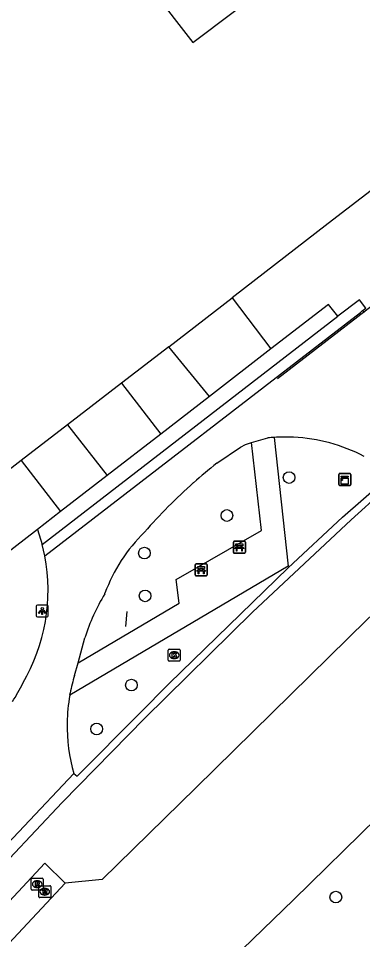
# Model space of a CAD drawing. Extents: x 161087 to 161922, y 382574 to 383873.
# Drawn here: x 161508.4 to 161537.1, y 382818.2 to 382895.2 of the extents above; entities that cross this region are included whole.
import ezdxf

# ---------------------------------------------------------------- set-up
doc = ezdxf.new("R2010")
doc.units = 0
for name, color, linetype in [('IMGEO_Bank', 7, 'Continuous'), ('IMGEO_Boom', 7, 'Continuous'), ('IMGEO_Groenvoorziening', 7, 'Continuous'), ('IMGEO_Kast', 7, 'Continuous'), ('IMGEO_Kolk', 7, 'Continuous'), ('IMGEO_Lichtpunt', 7, 'Continuous'), ('IMGEO_Lijnafwatering', 7, 'Continuous'), ('IMGEO_Muur', 7, 'Continuous'), ('IMGEO_Pand', 7, 'Continuous'), ('IMGEO_Rioolput', 7, 'Continuous'), ('IMGEO_Voetgangersgebied_open', 7, 'Continuous'), ('IMGEO_Voetpad_gesloten', 7, 'Continuous'), ('IMGEO_Voetpad_onverhard', 7, 'Continuous'), ('IMGEO_Waterloop', 7, 'Continuous')]:
    doc.layers.add(name, color=color, linetype=linetype)

msp = doc.modelspace()

# ---------------------------------------------------------------- linework, layer by layer
at = {"layer": 'IMGEO_Bank'}
for p, q in [((161526.402, 382851.511), (161527.243, 382851.511)), ((161527.243, 382851.511), (161526.402, 382851.511)), ((161526.327, 382850.586), (161526.327, 382851.427)), ((161526.327, 382851.427), (161526.327, 382850.586)), ((161527.024, 382850.909), (161526.631, 382850.909)), ((161526.636, 382851.017), (161526.636, 382851.123)), ((161526.68, 382851.123), (161526.68, 382851.017)), ((161526.968, 382851.129), (161526.686, 382851.129)), ((161526.686, 382851.011), (161526.968, 382851.011)), ((161526.974, 382851.017), (161526.974, 382851.123)), ((161527.018, 382851.123), (161527.018, 382851.017)), ((161527.327, 382851.436), (161527.327, 382850.595)), ((161527.327, 382850.595), (161527.327, 382851.436)), ((161527.252, 382850.511), (161526.411, 382850.511)), ((161526.411, 382850.511), (161527.252, 382850.511)), ((161523.134, 382848.694), (161523.134, 382849.535)), ((161523.134, 382849.535), (161523.134, 382848.694)), ((161523.209, 382849.619), (161524.05, 382849.619)), ((161524.05, 382849.619), (161523.209, 382849.619)), ((161523.443, 382849.125), (161523.443, 382849.231)), ((161523.487, 382849.231), (161523.487, 382849.125)), ((161523.775, 382849.237), (161523.493, 382849.237)), ((161523.781, 382849.125), (161523.781, 382849.231)), ((161523.825, 382849.231), (161523.825, 382849.125)), ((161524.134, 382849.544), (161524.134, 382848.703)), ((161524.134, 382848.703), (161524.134, 382849.544)), ((161524.059, 382848.619), (161523.218, 382848.619)), ((161523.218, 382848.619), (161524.059, 382848.619)), ((161523.831, 382849.017), (161523.438, 382849.017)), ((161523.493, 382849.119), (161523.775, 382849.119))]:
    msp.add_line(p, q, dxfattribs=at)
for points in [[(161526.574, 382850.909), (161526.432, 382850.909), (161526.544, 382851.011), (161526.63, 382851.011)], [(161526.63, 382851.129), (161526.544, 382851.129), (161526.544, 382851.29), (161527.107, 382851.29), (161527.107, 382851.129), (161527.024, 382851.129)], [(161526.624, 382850.902), (161526.624, 382850.695), (161526.581, 382850.695), (161526.581, 382850.902)], [(161527.024, 382851.011), (161527.107, 382851.011), (161527.219, 382850.909), (161527.08, 382850.909)], [(161527.074, 382850.902), (161527.074, 382850.695), (161527.03, 382850.695), (161527.03, 382850.902)], [(161523.437, 382849.237), (161523.351, 382849.237), (161523.351, 382849.398), (161523.914, 382849.398), (161523.914, 382849.237), (161523.831, 382849.237)], [(161523.381, 382849.017), (161523.239, 382849.017), (161523.351, 382849.119), (161523.437, 382849.119)], [(161523.431, 382849.01), (161523.431, 382848.803), (161523.388, 382848.803), (161523.388, 382849.01)], [(161523.831, 382849.119), (161523.914, 382849.119), (161524.026, 382849.017), (161523.887, 382849.017)], [(161523.881, 382849.01), (161523.881, 382848.803), (161523.837, 382848.803), (161523.837, 382849.01)]]:
    msp.add_lwpolyline(points, dxfattribs=at)
for centre, radius, start, end in [((161526.405, 382851.433), 0.0779, 92.4484, 184.28452), ((161526.405, 382851.433), 0.0779, 92.4484, 184.28452), ((161527.249, 382851.433), 0.0779, 2.4484, 94.28452), ((161527.249, 382851.433), 0.0779, 2.4484, 94.28452), ((161526.574, 382850.902), 0.00671, 2.89567, 87.10433), ((161526.631, 382850.902), 0.00671, 92.89567, 177.10433), ((161526.629, 382851.122), 0.00671, 2.89567, 87.10433), ((161526.629, 382851.018), 0.00671, 272.89567, 357.10433), ((161526.686, 382851.122), 0.00671, 92.89567, 177.10433), ((161526.686, 382851.018), 0.00671, 182.89567, 267.10433), ((161526.968, 382851.122), 0.00671, 2.89567, 87.10433), ((161526.968, 382851.018), 0.00671, 272.89567, 357.10433), ((161527.025, 382851.122), 0.00671, 92.89567, 177.10433), ((161527.025, 382851.018), 0.00671, 182.89567, 267.10433), ((161527.023, 382850.902), 0.00671, 2.89567, 87.10433), ((161527.08, 382850.902), 0.00671, 92.89567, 177.10433), ((161526.405, 382850.589), 0.0779, 182.4484, 274.28452), ((161526.405, 382850.589), 0.0779, 182.4484, 274.28452), ((161527.249, 382850.589), 0.0779, 272.4484, 4.28452), ((161527.249, 382850.589), 0.0779, 272.4484, 4.28452), ((161523.212, 382849.541), 0.0779, 92.4484, 184.28452), ((161523.212, 382849.541), 0.0779, 92.4484, 184.28452), ((161523.436, 382849.23), 0.00671, 2.89567, 87.10433), ((161523.493, 382849.23), 0.00671, 92.89567, 177.10433), ((161523.775, 382849.23), 0.00671, 2.89567, 87.10433), ((161523.832, 382849.23), 0.00671, 92.89567, 177.10433), ((161524.056, 382849.541), 0.0779, 2.4484, 94.28452), ((161524.056, 382849.541), 0.0779, 2.4484, 94.28452), ((161523.212, 382848.697), 0.0779, 182.4484, 274.28452), ((161523.212, 382848.697), 0.0779, 182.4484, 274.28452), ((161523.381, 382849.01), 0.00671, 2.89567, 87.10433), ((161523.438, 382849.01), 0.00671, 92.89567, 177.10433), ((161523.436, 382849.126), 0.00671, 272.89567, 357.10433), ((161523.493, 382849.126), 0.00671, 182.89567, 267.10433), ((161523.775, 382849.126), 0.00671, 272.89567, 357.10433), ((161523.832, 382849.126), 0.00671, 182.89567, 267.10433), ((161523.83, 382849.01), 0.00671, 2.89567, 87.10433), ((161523.887, 382849.01), 0.00671, 92.89567, 177.10433), ((161524.056, 382848.697), 0.0779, 272.4484, 4.28452), ((161524.056, 382848.697), 0.0779, 272.4484, 4.28452)]:
    msp.add_arc(centre, radius, start, end, dxfattribs=at)
at = {"layer": 'IMGEO_Boom'}
for centre in [(161530.979, 382856.839), (161525.788, 382853.666), (161518.9, 382850.522), (161518.953, 382846.949), (161517.816, 382839.489), (161514.906, 382835.823), (161534.884, 382821.773)]:
    msp.add_circle(centre, 0.489, dxfattribs=at)
at = {"layer": 'IMGEO_Groenvoorziening'}
for points in [[(161526.232, 382871.868), (161529.467, 382867.598)], [(161535.054, 382870.312), (161534.26, 382871.302), (161529.467, 382867.598)], [(161524.321, 382863.61), (161520.927, 382867.772)], [(161529.467, 382867.598), (161524.321, 382863.61)], [(161516.974, 382864.72), (161520.263, 382860.462)], [(161524.321, 382863.61), (161520.263, 382860.462)], [(161512.483, 382861.253), (161515.779, 382857.005)], [(161520.263, 382860.462), (161515.779, 382857.005)], [(161508.601, 382858.256), (161511.883, 382854.004)], [(161515.779, 382857.005), (161511.883, 382854.004)], [(161511.883, 382854.004), (161509.955, 382852.494)], [(161509.955, 382852.494), (161501.933, 382846.284)], [(161509.955, 382852.494), (161510.356, 382851.242)]]:
    msp.add_lwpolyline(points, dxfattribs=at)
at = {"layer": 'IMGEO_Kast'}
for p, q in [((161535.131, 382856.246), (161535.131, 382857.087)), ((161535.131, 382857.087), (161535.131, 382856.246)), ((161535.206, 382857.171), (161536.047, 382857.171)), ((161536.047, 382857.171), (161535.206, 382857.171)), ((161536.131, 382857.096), (161536.131, 382856.255)), ((161536.131, 382856.255), (161536.131, 382857.096)), ((161536.056, 382856.171), (161535.215, 382856.171)), ((161535.215, 382856.171), (161536.056, 382856.171))]:
    msp.add_line(p, q, dxfattribs=at)
for points in [[(161535.326, 382856.961), (161535.926, 382856.961), (161535.926, 382856.876), (161535.326, 382856.876), (161535.326, 382856.961)], [(161535.326, 382856.786), (161535.926, 382856.786), (161535.926, 382856.297), (161535.326, 382856.297), (161535.326, 382856.786)]]:
    msp.add_lwpolyline(points, dxfattribs=at)
msp.add_circle((161535.41, 382856.635), 0.0377, dxfattribs=at)
for centre, start, end in [((161535.209, 382857.093), 92.4484, 184.28452), ((161535.209, 382857.093), 92.4484, 184.28452), ((161536.053, 382857.093), 2.4484, 94.28452), ((161536.053, 382857.093), 2.4484, 94.28452), ((161535.209, 382856.249), 182.4484, 274.28452), ((161535.209, 382856.249), 182.4484, 274.28452), ((161536.053, 382856.249), 272.4484, 4.28452), ((161536.053, 382856.249), 272.4484, 4.28452)]:
    msp.add_arc(centre, 0.0779, start, end, dxfattribs=at)
at = {"layer": 'IMGEO_Kolk'}
for p, q in [((161520.889, 382841.564), (161520.889, 382842.416)), ((161520.964, 382842.49), (161521.816, 382842.49)), ((161521.377, 382842.27), (161521.402, 382842.27)), ((161521.89, 382842.416), (161521.89, 382841.564)), ((161521.816, 382841.49), (161520.964, 382841.49)), ((161521.4, 382841.71), (161521.375, 382841.71))]:
    msp.add_line(p, q, dxfattribs=at)
for points in [[(161520.889, 382841.564), (161520.889, 382842.416)], [(161520.964, 382842.49), (161521.816, 382842.49)], [(161521.89, 382842.416), (161521.89, 382841.564)], [(161521.816, 382841.49), (161520.964, 382841.49)], [(161521.21, 382842.19), (161521.333, 382842.19), (161521.333, 382842.039), (161521.463, 382842.19), (161521.627, 382842.19), (161521.481, 382842.039), (161521.634, 382841.79), (161521.482, 382841.79), (161521.397, 382841.954), (161521.333, 382841.887), (161521.333, 382841.79), (161521.21, 382841.79), (161521.21, 382842.19)]]:
    msp.add_lwpolyline(points, dxfattribs=at)
for centre, start, end in [((161520.966, 382842.414), 91.55205, 178.44795), ((161520.966, 382842.414), 91.55205, 178.44795), ((161521.814, 382842.414), 1.55205, 88.44795), ((161521.814, 382842.414), 1.55205, 88.44795), ((161520.966, 382841.566), 181.55205, 268.44795), ((161520.966, 382841.566), 181.55205, 268.44795), ((161521.814, 382841.566), 271.55205, 358.44795), ((161521.814, 382841.566), 271.55205, 358.44795)]:
    msp.add_arc(centre, 0.0765, start, end, dxfattribs=at)
for centre, major_axis, ratio, start_param, end_param in [((161521.376, 382841.99), (-0.387, 0.002), 0.722429, 4.712389, 7.853982), ((161521.401, 382841.99), (-0.39, 0.002), 0.717154, 1.570796, 4.712389)]:
    msp.add_ellipse(centre, major_axis=major_axis, ratio=ratio, start_param=start_param, end_param=end_param, dxfattribs=at)
at = {"layer": 'IMGEO_Lichtpunt'}
for p, q in [((161510.764, 382846.183), (161509.956, 382846.183)), ((161510.764, 382846.183), (161509.956, 382846.183)), ((161509.862, 382846.088), (161509.862, 382845.281)), ((161509.862, 382846.088), (161509.862, 382845.281)), ((161510.858, 382845.281), (161510.858, 382846.088)), ((161510.858, 382845.281), (161510.858, 382846.088)), ((161509.956, 382845.187), (161510.764, 382845.187)), ((161509.956, 382845.187), (161510.764, 382845.187))]:
    msp.add_line(p, q, dxfattribs=at)
for points in [[(161510.236, 382845.752), (161510.275, 382845.724), (161510.087, 382845.462), (161510.049, 382845.489), (161510.236, 382845.752)], [(161510.338, 382845.704), (161510.385, 382845.704), (161510.385, 382845.382), (161510.338, 382845.382), (161510.338, 382845.704)], [(161510.448, 382845.724), (161510.486, 382845.751), (161510.673, 382845.489), (161510.634, 382845.461), (161510.448, 382845.724)]]:
    msp.add_lwpolyline(points, dxfattribs=at)
msp.add_circle((161510.361, 382845.886), 0.0994, dxfattribs=at)
for centre, start, end in [((161509.956, 382846.088), 90, 180), ((161509.956, 382846.088), 90, 180), ((161510.764, 382846.088), 0, 90), ((161510.764, 382846.088), 0, 90), ((161509.956, 382845.281), 180, 270), ((161509.956, 382845.281), 180, 270), ((161510.764, 382845.281), 270, 0), ((161510.764, 382845.281), 270, 360)]:
    msp.add_arc(centre, 0.0946, start, end, dxfattribs=at)
at = {"layer": 'IMGEO_Lijnafwatering'}
for points in [[(161530.019, 382865.113), (161538.323, 382871.527), (161543.965, 382871.355), (161544.047, 382876.33)], [(161517.43, 382845.645), (161517.325, 382844.381)]]:
    msp.add_lwpolyline(points, dxfattribs=at)
at = {"layer": 'IMGEO_Muur'}
for points in [[(161568.227, 382880.509), (161559.248, 382873.449), (161543.617, 382860.035), (161541.947, 382858.526), (161538.818, 382855.702), (161536.164, 382853.306), (161527.937, 382845.575), (161518.926, 382836.727), (161512.039, 382829.68), (161505.408, 382822.646), (161507.239, 382821.005)], [(161512.995, 382832.094), (161513.289, 382831.881), (161515.22, 382833.828), (161516.631, 382835.25), (161518.446, 382837.079), (161520.975, 382839.628), (161530.916, 382849.281), (161535.447, 382853.538), (161538.73, 382856.405), (161542.048, 382859.43), (161548.964, 382865.419), (161558.875, 382873.914), (161558.713, 382874.189)], [(161537.097, 382870.769), (161537.386, 382870.992), (161536.855, 382871.702), (161535.054, 382870.312)], [(161510.58, 382850.29), (161536.932, 382870.642), (161537.097, 382870.769)], [(161510.356, 382851.242), (161535.054, 382870.312)], [(161510.58, 382850.29), (161510.356, 382851.242)], [(161504.498, 382823.45), (161504.691, 382823.29), (161512.995, 382832.094)]]:
    msp.add_lwpolyline(points, dxfattribs=at)
at = {"layer": 'IMGEO_Pand'}
for points in [[(161516.357, 382901.716), (161522.952, 382893.186), (161529.783, 382898.374), (161528.355, 382900.208), (161529.555, 382901.139), (161529.838, 382900.774), (161532.691, 382902.989), (161532.411, 382903.35)], [(161557.281, 382884.671), (161557.384, 382883.885), (161556.198, 382882.985), (161554.813, 382883.547), (161554.694, 382884.579), (161550.062, 382880.996), (161547.033, 382878.653), (161545.8, 382877.699), (161545.708, 382877.818), (161544.659, 382879.174), (161544.511, 382879.365), (161541.308, 382883.507), (161534.249, 382878.057), (161526.232, 382871.868)], [(161520.927, 382867.772), (161526.232, 382871.868)], [(161520.927, 382867.772), (161516.974, 382864.72)], [(161516.974, 382864.72), (161512.483, 382861.253)], [(161512.483, 382861.253), (161508.601, 382858.256)], [(161508.601, 382858.256), (161504.062, 382854.751)]]:
    msp.add_lwpolyline(points, dxfattribs=at)
at = {"layer": 'IMGEO_Rioolput'}
for p, q in [((161509.442, 382822.424), (161509.442, 382823.276)), ((161509.517, 382823.35), (161510.369, 382823.35)), ((161509.93, 382823.13), (161509.955, 382823.13)), ((161510.443, 382823.276), (161510.443, 382822.424)), ((161510.369, 382822.35), (161509.517, 382822.35)), ((161509.953, 382822.57), (161509.928, 382822.57)), ((161510.075, 382821.8), (161510.075, 382822.652)), ((161510.15, 382822.726), (161511.002, 382822.726)), ((161510.563, 382822.506), (161510.588, 382822.506)), ((161511.076, 382822.652), (161511.076, 382821.8)), ((161511.002, 382821.726), (161510.15, 382821.726)), ((161510.586, 382821.946), (161510.561, 382821.946))]:
    msp.add_line(p, q, dxfattribs=at)
for points in [[(161509.442, 382822.424), (161509.442, 382823.276)], [(161509.517, 382823.35), (161510.369, 382823.35)], [(161510.031, 382823.048), (161509.779, 382823.05), (161509.779, 382822.65)], [(161510.443, 382823.276), (161510.443, 382822.424)], [(161510.369, 382822.35), (161509.517, 382822.35)], [(161509.779, 382822.65), (161509.903, 382822.65), (161509.903, 382822.812), (161509.914, 382822.812)], [(161509.957, 382822.969), (161509.903, 382822.969), (161509.903, 382822.888)], [(161509.903, 382822.888), (161509.955, 382822.888)], [(161509.961, 382822.783), (161510.032, 382822.65), (161510.172, 382822.65), (161510.107, 382822.776)], [(161510.075, 382821.8), (161510.075, 382822.652)], [(161510.15, 382822.726), (161511.002, 382822.726)], [(161510.664, 382822.424), (161510.412, 382822.426), (161510.412, 382822.026)], [(161510.59, 382822.345), (161510.536, 382822.345), (161510.536, 382822.264)], [(161510.536, 382822.264), (161510.588, 382822.264)], [(161511.076, 382822.652), (161511.076, 382821.8)], [(161511.002, 382821.726), (161510.15, 382821.726)], [(161510.412, 382822.026), (161510.536, 382822.026), (161510.536, 382822.188), (161510.547, 382822.188)], [(161510.594, 382822.159), (161510.665, 382822.026), (161510.805, 382822.026), (161510.74, 382822.152)]]:
    msp.add_lwpolyline(points, dxfattribs=at)
for centre, radius, start, end in [((161509.519, 382823.274), 0.0765, 91.55205, 178.44795), ((161509.519, 382823.274), 0.0765, 91.55205, 178.44795), ((161510.03, 382822.938), 0.109, 350.36119, 89.41601), ((161510.367, 382823.274), 0.0765, 1.55205, 88.44795), ((161510.367, 382823.274), 0.0765, 1.55205, 88.44795), ((161509.519, 382822.426), 0.0765, 181.55205, 268.44795), ((161509.519, 382822.426), 0.0765, 181.55205, 268.44795), ((161509.913, 382822.759), 0.0533, 26.02933, 88.69889), ((161509.939, 382823.077), 0.19, 274.7715, 282.96867), ((161509.963, 382822.873), 0.0964, 77.00612, 93.18647), ((161509.977, 382822.93), 0.0378, 276.66336, 79.67722), ((161510.028, 382822.938), 0.112, 277.58423, 350.98172), ((161510.012, 382822.723), 0.108, 29.51342, 73.79051), ((161510.152, 382822.65), 0.0765, 91.55205, 178.44795), ((161510.152, 382822.65), 0.0765, 91.55205, 178.44795), ((161510.367, 382822.426), 0.0765, 271.55205, 358.44795), ((161510.367, 382822.426), 0.0765, 271.55205, 358.44795), ((161510.572, 382822.453), 0.19, 274.7715, 282.96867), ((161510.596, 382822.249), 0.0964, 77.00612, 93.18647), ((161510.61, 382822.306), 0.0378, 276.66336, 79.67722), ((161510.663, 382822.314), 0.109, 350.36119, 89.41601), ((161510.661, 382822.314), 0.112, 277.58423, 350.98172), ((161511, 382822.65), 0.0765, 1.55205, 88.44795), ((161511, 382822.65), 0.0765, 1.55205, 88.44795), ((161510.152, 382821.802), 0.0765, 181.55205, 268.44795), ((161510.152, 382821.802), 0.0765, 181.55205, 268.44795), ((161510.546, 382822.135), 0.0533, 26.02933, 88.69889), ((161510.645, 382822.099), 0.108, 29.51342, 73.79051), ((161511, 382821.802), 0.0765, 271.55205, 358.44795), ((161511, 382821.802), 0.0765, 271.55205, 358.44795)]:
    msp.add_arc(centre, radius, start, end, dxfattribs=at)
for centre, major_axis, ratio, start_param, end_param in [((161509.929, 382822.85), (-0.387, 0.002), 0.722429, 4.712389, 7.853982), ((161509.954, 382822.85), (-0.39, 0.002), 0.717154, 1.570796, 4.712389), ((161510.562, 382822.226), (-0.387, 0.002), 0.722429, 4.712389, 7.853982), ((161510.587, 382822.226), (-0.39, 0.002), 0.717154, 1.570796, 4.712389)]:
    msp.add_ellipse(centre, major_axis=major_axis, ratio=ratio, start_param=start_param, end_param=end_param, dxfattribs=at)
at = {"layer": 'IMGEO_Voetgangersgebied_open'}
for points in [[(161512.277, 382822.95), (161510.569, 382824.601), (161507.239, 382821.005)], [(161512.277, 382822.95), (161507.564, 382817.89)]]:
    msp.add_lwpolyline(points, dxfattribs=at)
at = {"layer": 'IMGEO_Voetpad_gesloten'}
for points in [[(161537.097, 382870.769), (161537.297, 382870.678)], [(161527.828, 382859.753), (161528.807, 382860.047), (161529.214, 382860.152)], [(161524.945, 382858.027), (161526.917, 382859.383), (161527.342, 382859.607), (161527.828, 382859.753)], [(161515.586, 382847.124), (161515.602, 382847.164)], [(161513.355, 382841.359), (161513.927, 382843.431)], [(161513.064, 382840.304), (161513.355, 382841.359)], [(161512.668, 382838.645), (161512.7, 382838.818)]]:
    msp.add_lwpolyline(points, dxfattribs=at)
for centre, radius, start, end in [((161530.615, 382846.248), 13.974, 93.59147, 95.75549), ((161530.642, 382845.996), 14.228, 87.15016, 93.63324), ((161530.629, 382845.869), 14.355, 62.56842, 87.12382), ((161552.645, 382822.915), 44.723, 128.27057, 131.50339), ((161552.518, 382823.069), 44.524, 131.51155, 139.01678), ((161528.407, 382842.496), 13.629, 134.18924, 159.97236), ((161495.352, 382847.425), 15.495, 329.87279, 10.65471), ((161529.722, 382838.554), 16.531, 148.77544, 162.84263), ((161527.339, 382836.02), 14.904, 163.29423, 169.17826), ((161486.6, 382851.144), 24.959, 328.54306, 332.57434), ((161527.119, 382836.083), 14.676, 169.9455, 178.96434), ((161527.144, 382836.086), 14.702, 178.97863, 195.75519)]:
    msp.add_arc(centre, radius, start, end, dxfattribs=at)
at = {"layer": 'IMGEO_Voetpad_onverhard'}
for points in [[(161529.74, 382860.195), (161530.9, 382849.419), (161512.668, 382838.645)], [(161513.355, 382841.359), (161521.789, 382846.325), (161521.547, 382848.308), (161528.689, 382852.415), (161527.828, 382859.753)]]:
    msp.add_lwpolyline(points, dxfattribs=at)
at = {"layer": 'IMGEO_Waterloop'}
for points in [[(161598.497, 382893.595), (161586.405, 382885.421), (161575.384, 382877.222), (161561.52, 382866.175), (161552.839, 382858.822), (161544.891, 382851.866), (161542.067, 382849.229), (161539.487, 382846.82), (161537.516, 382844.98), (161523.203, 382830.903), (161515.38, 382823.252), (161512.277, 382822.95)], [(161519.169, 382807.271), (161522.806, 382812.198), (161523.433, 382814.044), (161525.404, 382815.787), (161531.351, 382821.543), (161538.345, 382828.385), (161543.997, 382833.828), (161545.289, 382835.072), (161546.227, 382835.938), (161551.536, 382840.839), (161561.785, 382850.004), (161567.673, 382854.998)]]:
    msp.add_lwpolyline(points, dxfattribs=at)

doc.saveas('drawing.dxf')
